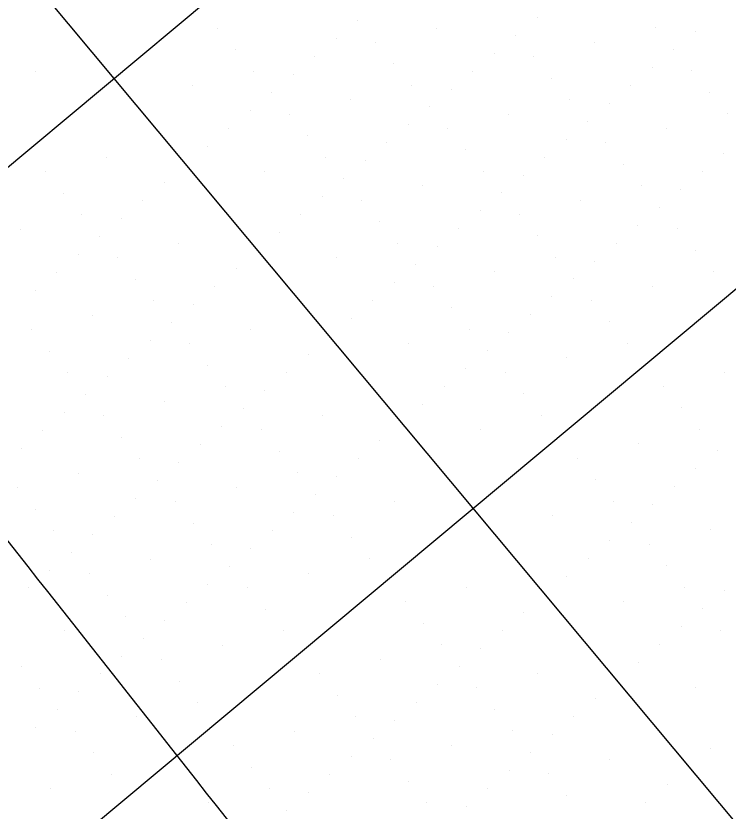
# Model space of a CAD drawing. Extents: x 2042995 to 2043795, y 305365 to 306249.
# Drawn here: x 2043516.77 to 2043542.18, y 305554.06 to 305582.45 of the extents above; entities that cross this region are included whole.
import ezdxf

# ---------------------------------------------------------------- set-up
doc = ezdxf.new("R2010")
doc.units = 0
for name, color, linetype in [('BR_CONCRETE', 7, 'Continuous'), ('BR_GRID DOTS', 7, 'Continuous'), ('BR_GRID LINES', 7, 'Continuous')]:
    doc.layers.add(name, color=color, linetype=linetype)

msp = doc.modelspace()

# ---------------------------------------------------------------- linework, layer by layer
at = {"layer": 'BR_CONCRETE'}
msp.add_spline([(2043139.109, 306017.548), (2043148.199, 306007.16), (2043160.233, 305993.368), (2043172.245, 305979.557), (2043184.234, 305965.727), (2043196.201, 305951.879), (2043208.145, 305938.012), (2043220.067, 305924.126), (2043231.966, 305910.221), (2043243.843, 305896.297), (2043255.698, 305882.355), (2043267.529, 305868.394), (2043279.339, 305854.414), (2043291.126, 305840.415), (2043302.89, 305826.398), (2043314.632, 305812.361), (2043326.352, 305798.306), (2043338.049, 305784.233), (2043349.724, 305770.14), (2043361.376, 305756.029), (2043373.005, 305741.899), (2043384.613, 305727.75), (2043396.197, 305713.582), (2043407.76, 305699.396), (2043419.299, 305685.191), (2043430.817, 305670.967), (2043442.311, 305656.724), (2043453.784, 305642.463), (2043465.234, 305628.182), (2043476.661, 305613.883), (2043488.066, 305599.566), (2043499.448, 305585.229), (2043510.808, 305570.874), (2043522.146, 305556.5), (2043533.461, 305542.107), (2043544.753, 305527.695), (2043547.219, 305524.543)], degree=3, dxfattribs=at)
at = {"layer": 'BR_GRID DOTS'}
for p, q in [((2043528.971, 305582.265), (2043528.971, 305582.265)), ((2043535.373, 305582.4), (2043535.373, 305582.4)), ((2043523.978, 305582.003), (2043523.978, 305582.003)), ((2043531.788, 305582.012), (2043531.788, 305582.012)), ((2043539.598, 305582.02), (2043539.598, 305582.02)), ((2043534.605, 305581.759), (2043534.605, 305581.759)), ((2043541.007, 305581.894), (2043541.007, 305581.894)), ((2043528.203, 305581.624), (2043528.203, 305581.624)), ((2043529.612, 305581.497), (2043529.612, 305581.497)), ((2043537.422, 305581.506), (2043537.422, 305581.506)), ((2043524.619, 305581.236), (2043524.619, 305581.236)), ((2043533.838, 305581.118), (2043533.838, 305581.118)), ((2043540.239, 305581.253), (2043540.239, 305581.253)), ((2043527.436, 305580.983), (2043527.436, 305580.983)), ((2043535.246, 305580.991), (2043535.246, 305580.991)), ((2043530.253, 305580.73), (2043530.253, 305580.73)), ((2043539.472, 305580.612), (2043539.472, 305580.612)), ((2043517.45, 305580.46), (2043517.45, 305580.46)), ((2043525.26, 305580.468), (2043525.26, 305580.468)), ((2043526.668, 305580.342), (2043526.668, 305580.342)), ((2043533.07, 305580.477), (2043533.07, 305580.477)), ((2043540.88, 305580.485), (2043540.88, 305580.485)), ((2043535.887, 305580.224), (2043535.887, 305580.224)), ((2043538.704, 305579.971), (2043538.704, 305579.971)), ((2043523.084, 305579.954), (2043523.084, 305579.954)), ((2043525.901, 305579.701), (2043525.901, 305579.701)), ((2043530.894, 305579.962), (2043530.894, 305579.962)), ((2043532.303, 305579.836), (2043532.303, 305579.836)), ((2043541.521, 305579.718), (2043541.521, 305579.718)), ((2043528.718, 305579.448), (2043528.718, 305579.448)), ((2043536.528, 305579.456), (2043536.528, 305579.456)), ((2043531.535, 305579.195), (2043531.535, 305579.195)), ((2043537.937, 305579.33), (2043537.937, 305579.33)), ((2043525.133, 305579.06), (2043525.133, 305579.06)), ((2043526.542, 305578.933), (2043526.542, 305578.933)), ((2043534.352, 305578.942), (2043534.352, 305578.942)), ((2043542.162, 305578.95), (2043542.162, 305578.95)), ((2043530.768, 305578.554), (2043530.768, 305578.554)), ((2043537.169, 305578.689), (2043537.169, 305578.689)), ((2043524.366, 305578.419), (2043524.366, 305578.419)), ((2043532.176, 305578.427), (2043532.176, 305578.427)), ((2043539.986, 305578.436), (2043539.986, 305578.436)), ((2043527.183, 305578.166), (2043527.183, 305578.166)), ((2043536.402, 305578.048), (2043536.402, 305578.048)), ((2043523.598, 305577.778), (2043523.598, 305577.778)), ((2043530, 305577.913), (2043530, 305577.913)), ((2043537.81, 305577.921), (2043537.81, 305577.921)), ((2043532.817, 305577.66), (2043532.817, 305577.66)), ((2043542.036, 305577.542), (2043542.036, 305577.542)), ((2043520.014, 305577.39), (2043520.014, 305577.39)), ((2043522.831, 305577.137), (2043522.831, 305577.137)), ((2043527.824, 305577.398), (2043527.824, 305577.398)), ((2043529.232, 305577.272), (2043529.232, 305577.272)), ((2043535.634, 305577.407), (2043535.634, 305577.407)), ((2043538.451, 305577.154), (2043538.451, 305577.154)), ((2043517.838, 305576.875), (2043517.838, 305576.875)), ((2043525.648, 305576.884), (2043525.648, 305576.884)), ((2043533.458, 305576.892), (2043533.458, 305576.892)), ((2043541.268, 305576.901), (2043541.268, 305576.901)), ((2043528.465, 305576.631), (2043528.465, 305576.631)), ((2043534.867, 305576.766), (2043534.867, 305576.766)), ((2043522.063, 305576.496), (2043522.063, 305576.496)), ((2043531.282, 305576.378), (2043531.282, 305576.378)), ((2043539.092, 305576.386), (2043539.092, 305576.386)), ((2043518.479, 305576.108), (2043518.479, 305576.108)), ((2043534.099, 305576.125), (2043534.099, 305576.125)), ((2043540.501, 305576.26), (2043540.501, 305576.26)), ((2043521.296, 305575.855), (2043521.296, 305575.855)), ((2043527.697, 305575.99), (2043527.697, 305575.99)), ((2043529.106, 305575.863), (2043529.106, 305575.863)), ((2043536.916, 305575.872), (2043536.916, 305575.872)), ((2043533.332, 305575.484), (2043533.332, 305575.484)), ((2043539.733, 305575.619), (2043539.733, 305575.619)), ((2043519.12, 305575.34), (2043519.12, 305575.34)), ((2043520.528, 305575.214), (2043520.528, 305575.214)), ((2043526.93, 305575.349), (2043526.93, 305575.349)), ((2043534.74, 305575.357), (2043534.74, 305575.357)), ((2043529.747, 305575.096), (2043529.747, 305575.096)), ((2043538.966, 305574.978), (2043538.966, 305574.978)), ((2043516.944, 305574.826), (2043516.944, 305574.826)), ((2043526.162, 305574.708), (2043526.162, 305574.708)), ((2043532.564, 305574.843), (2043532.564, 305574.843)), ((2043535.381, 305574.59), (2043535.381, 305574.59)), ((2043540.374, 305574.851), (2043540.374, 305574.851)), ((2043519.761, 305574.573), (2043519.761, 305574.573)), ((2043522.578, 305574.32), (2043522.578, 305574.32)), ((2043530.388, 305574.328), (2043530.388, 305574.328)), ((2043538.198, 305574.337), (2043538.198, 305574.337)), ((2043525.395, 305574.067), (2043525.395, 305574.067)), ((2043531.797, 305574.202), (2043531.797, 305574.202)), ((2043541.015, 305574.084), (2043541.015, 305574.084)), ((2043518.993, 305573.932), (2043518.993, 305573.932)), ((2043520.402, 305573.805), (2043520.402, 305573.805)), ((2043528.212, 305573.814), (2043528.212, 305573.814)), ((2043536.022, 305573.822), (2043536.022, 305573.822)), ((2043531.029, 305573.561), (2043531.029, 305573.561)), ((2043537.431, 305573.696), (2043537.431, 305573.696)), ((2043518.226, 305573.291), (2043518.226, 305573.291)), ((2043524.627, 305573.426), (2043524.627, 305573.426)), ((2043533.846, 305573.308), (2043533.846, 305573.308)), ((2043541.656, 305573.316), (2043541.656, 305573.316)), ((2043521.043, 305573.038), (2043521.043, 305573.038)), ((2043530.262, 305572.92), (2043530.262, 305572.92)), ((2043536.663, 305573.055), (2043536.663, 305573.055)), ((2043517.458, 305572.649), (2043517.458, 305572.649)), ((2043523.86, 305572.785), (2043523.86, 305572.785)), ((2043531.67, 305572.793), (2043531.67, 305572.793)), ((2043539.48, 305572.802), (2043539.48, 305572.802)), ((2043535.896, 305572.414), (2043535.896, 305572.414)), ((2043521.684, 305572.27), (2043521.684, 305572.27)), ((2043523.092, 305572.144), (2043523.092, 305572.144)), ((2043529.494, 305572.279), (2043529.494, 305572.279)), ((2043532.311, 305572.026), (2043532.311, 305572.026)), ((2043537.304, 305572.287), (2043537.304, 305572.287)), ((2043519.508, 305571.755), (2043519.508, 305571.755)), ((2043535.128, 305571.773), (2043535.128, 305571.773)), ((2043522.325, 305571.502), (2043522.325, 305571.502)), ((2043528.727, 305571.638), (2043528.727, 305571.638)), ((2043537.945, 305571.52), (2043537.945, 305571.52)), ((2043517.332, 305571.241), (2043517.332, 305571.241)), ((2043525.142, 305571.25), (2043525.142, 305571.25)), ((2043532.952, 305571.258), (2043532.952, 305571.258)), ((2043527.959, 305570.997), (2043527.959, 305570.997)), ((2043534.361, 305571.132), (2043534.361, 305571.132)), ((2043521.557, 305570.861), (2043521.557, 305570.861)), ((2043522.966, 305570.735), (2043522.966, 305570.735)), ((2043530.776, 305570.744), (2043530.776, 305570.744)), ((2043538.586, 305570.752), (2043538.586, 305570.752)), ((2043517.973, 305570.473), (2043517.973, 305570.473)), ((2043527.191, 305570.355), (2043527.191, 305570.355)), ((2043533.593, 305570.491), (2043533.593, 305570.491)), ((2043520.79, 305570.22), (2043520.79, 305570.22)), ((2043536.41, 305570.238), (2043536.41, 305570.238)), ((2043523.607, 305569.967), (2043523.607, 305569.967)), ((2043532.826, 305569.85), (2043532.826, 305569.85)), ((2043518.614, 305569.706), (2043518.614, 305569.706)), ((2043520.022, 305569.579), (2043520.022, 305569.579)), ((2043526.424, 305569.714), (2043526.424, 305569.714)), ((2043534.234, 305569.723), (2043534.234, 305569.723)), ((2043542.044, 305569.732), (2043542.044, 305569.732)), ((2043524.248, 305569.2), (2043524.248, 305569.2)), ((2043532.058, 305569.208), (2043532.058, 305569.208)), ((2043539.868, 305569.217), (2043539.868, 305569.217)), ((2043519.255, 305568.938), (2043519.255, 305568.938)), ((2043525.656, 305569.073), (2043525.656, 305569.073)), ((2043534.875, 305568.956), (2043534.875, 305568.956)), ((2043522.072, 305568.685), (2043522.072, 305568.685)), ((2043524.889, 305568.432), (2043524.889, 305568.432)), ((2043531.291, 305568.567), (2043531.291, 305568.567)), ((2043540.509, 305568.45), (2043540.509, 305568.45)), ((2043518.487, 305568.297), (2043518.487, 305568.297)), ((2043519.896, 305568.171), (2043519.896, 305568.171)), ((2043527.706, 305568.179), (2043527.706, 305568.179)), ((2043535.516, 305568.188), (2043535.516, 305568.188)), ((2043524.121, 305567.791), (2043524.121, 305567.791)), ((2043530.523, 305567.926), (2043530.523, 305567.926)), ((2043517.72, 305567.656), (2043517.72, 305567.656)), ((2043525.53, 305567.665), (2043525.53, 305567.665)), ((2043533.34, 305567.673), (2043533.34, 305567.673)), ((2043541.15, 305567.682), (2043541.15, 305567.682)), ((2043520.537, 305567.403), (2043520.537, 305567.403)), ((2043529.756, 305567.285), (2043529.756, 305567.285)), ((2043516.952, 305567.015), (2043516.952, 305567.015)), ((2043523.354, 305567.15), (2043523.354, 305567.15)), ((2043538.974, 305567.167), (2043538.974, 305567.167)), ((2043541.791, 305566.914), (2043541.791, 305566.914)), ((2043521.178, 305566.636), (2043521.178, 305566.636)), ((2043526.171, 305566.897), (2043526.171, 305566.897)), ((2043528.988, 305566.644), (2043528.988, 305566.644)), ((2043536.798, 305566.653), (2043536.798, 305566.653)), ((2043522.586, 305566.509), (2043522.586, 305566.509)), ((2043519.002, 305566.121), (2043519.002, 305566.121)), ((2043526.812, 305566.13), (2043526.812, 305566.13)), ((2043541.024, 305566.273), (2043541.024, 305566.273)), ((2043521.819, 305565.868), (2043521.819, 305565.868)), ((2043528.221, 305566.003), (2043528.221, 305566.003)), ((2043537.439, 305565.885), (2043537.439, 305565.885)), ((2043516.826, 305565.607), (2043516.826, 305565.607)), ((2043524.636, 305565.615), (2043524.636, 305565.615)), ((2043540.256, 305565.632), (2043540.256, 305565.632)), ((2043521.051, 305565.227), (2043521.051, 305565.227)), ((2043527.453, 305565.362), (2043527.453, 305565.362)), ((2043522.46, 305565.101), (2043522.46, 305565.101)), ((2043530.27, 305565.109), (2043530.27, 305565.109)), ((2043538.08, 305565.118), (2043538.08, 305565.118)), ((2043539.489, 305564.991), (2043539.489, 305564.991)), ((2043517.467, 305564.839), (2043517.467, 305564.839)), ((2043526.686, 305564.721), (2043526.686, 305564.721)), ((2043520.284, 305564.586), (2043520.284, 305564.586)), ((2043528.094, 305564.595), (2043528.094, 305564.595)), ((2043535.904, 305564.603), (2043535.904, 305564.603)), ((2043518.108, 305564.072), (2043518.108, 305564.072)), ((2043523.101, 305564.333), (2043523.101, 305564.333)), ((2043525.918, 305564.08), (2043525.918, 305564.08)), ((2043538.721, 305564.35), (2043538.721, 305564.35)), ((2043541.538, 305564.097), (2043541.538, 305564.097)), ((2043519.516, 305563.945), (2043519.516, 305563.945)), ((2043528.735, 305563.827), (2043528.735, 305563.827)), ((2043523.742, 305563.566), (2043523.742, 305563.566)), ((2043537.954, 305563.709), (2043537.954, 305563.709)), ((2043539.362, 305563.583), (2043539.362, 305563.583)), ((2043518.749, 305563.304), (2043518.749, 305563.304)), ((2043525.15, 305563.439), (2043525.15, 305563.439)), ((2043521.566, 305563.051), (2043521.566, 305563.051)), ((2043529.376, 305563.06), (2043529.376, 305563.06)), ((2043537.186, 305563.068), (2043537.186, 305563.068)), ((2043517.981, 305562.663), (2043517.981, 305562.663)), ((2043524.383, 305562.798), (2043524.383, 305562.798)), ((2043540.003, 305562.815), (2043540.003, 305562.815)), ((2043519.39, 305562.537), (2043519.39, 305562.537)), ((2043527.2, 305562.545), (2043527.2, 305562.545)), ((2043536.419, 305562.427), (2043536.419, 305562.427)), ((2043523.615, 305562.157), (2043523.615, 305562.157)), ((2043517.214, 305562.022), (2043517.214, 305562.022)), ((2043525.024, 305562.031), (2043525.024, 305562.031)), ((2043532.834, 305562.039), (2043532.834, 305562.039)), ((2043540.644, 305562.048), (2043540.644, 305562.048)), ((2043542.053, 305561.921), (2043542.053, 305561.921)), ((2043520.031, 305561.769), (2043520.031, 305561.769)), ((2043522.848, 305561.516), (2043522.848, 305561.516)), ((2043530.658, 305561.525), (2043530.658, 305561.525)), ((2043535.651, 305561.786), (2043535.651, 305561.786)), ((2043538.468, 305561.533), (2043538.468, 305561.533)), ((2043525.665, 305561.263), (2043525.665, 305561.263)), ((2043541.285, 305561.28), (2043541.285, 305561.28)), ((2043520.672, 305561.002), (2043520.672, 305561.002)), ((2043534.884, 305561.145), (2043534.884, 305561.145)), ((2043522.08, 305560.875), (2043522.08, 305560.875)), ((2043531.299, 305560.757), (2043531.299, 305560.757)), ((2043518.496, 305560.487), (2043518.496, 305560.487)), ((2043526.306, 305560.496), (2043526.306, 305560.496)), ((2043534.116, 305560.504), (2043534.116, 305560.504)), ((2043540.518, 305560.639), (2043540.518, 305560.639)), ((2043541.927, 305560.513), (2043541.927, 305560.513)), ((2043521.313, 305560.234), (2043521.313, 305560.234)), ((2043524.13, 305559.981), (2043524.13, 305559.981)), ((2043531.94, 305559.99), (2043531.94, 305559.99)), ((2043533.349, 305559.863), (2043533.349, 305559.863)), ((2043539.75, 305559.998), (2043539.75, 305559.998)), ((2043520.545, 305559.593), (2043520.545, 305559.593)), ((2043521.954, 305559.467), (2043521.954, 305559.467)), ((2043529.764, 305559.475), (2043529.764, 305559.475)), ((2043538.983, 305559.357), (2043538.983, 305559.357)), ((2043516.961, 305559.205), (2043516.961, 305559.205)), ((2043532.581, 305559.222), (2043532.581, 305559.222)), ((2043535.398, 305558.969), (2043535.398, 305558.969)), ((2043519.778, 305558.952), (2043519.778, 305558.952)), ((2043522.595, 305558.699), (2043522.595, 305558.699)), ((2043527.588, 305558.961), (2043527.588, 305558.961)), ((2043538.215, 305558.716), (2043538.215, 305558.716)), ((2043517.602, 305558.438), (2043517.602, 305558.438)), ((2043531.814, 305558.581), (2043531.814, 305558.581)), ((2043533.222, 305558.455), (2043533.222, 305558.455)), ((2043541.032, 305558.463), (2043541.032, 305558.463)), ((2043519.01, 305558.311), (2043519.01, 305558.311)), ((2043528.229, 305558.193), (2043528.229, 305558.193)), ((2043523.236, 305557.932), (2043523.236, 305557.932)), ((2043531.046, 305557.94), (2043531.046, 305557.94)), ((2043537.448, 305558.075), (2043537.448, 305558.075)), ((2043518.243, 305557.67), (2043518.243, 305557.67)), ((2043533.863, 305557.687), (2043533.863, 305557.687)), ((2043521.06, 305557.417), (2043521.06, 305557.417)), ((2043528.87, 305557.426), (2043528.87, 305557.426)), ((2043530.279, 305557.299), (2043530.279, 305557.299)), ((2043536.68, 305557.434), (2043536.68, 305557.434)), ((2043517.475, 305557.029), (2043517.475, 305557.029)), ((2043518.884, 305556.903), (2043518.884, 305556.903)), ((2043526.694, 305556.911), (2043526.694, 305556.911)), ((2043534.504, 305556.92), (2043534.504, 305556.92)), ((2043535.913, 305556.793), (2043535.913, 305556.793)), ((2043529.511, 305556.658), (2043529.511, 305556.658)), ((2043519.525, 305556.135), (2043519.525, 305556.135)), ((2043524.518, 305556.397), (2043524.518, 305556.397)), ((2043532.328, 305556.405), (2043532.328, 305556.405)), ((2043535.145, 305556.152), (2043535.145, 305556.152)), ((2043541.547, 305556.287), (2043541.547, 305556.287)), ((2043528.744, 305556.017), (2043528.744, 305556.017)), ((2043530.152, 305555.891), (2043530.152, 305555.891)), ((2043537.962, 305555.899), (2043537.962, 305555.899)), ((2043525.159, 305555.629), (2043525.159, 305555.629)), ((2043540.78, 305555.646), (2043540.78, 305555.646)), ((2043520.166, 305555.367), (2043520.166, 305555.367)), ((2043527.976, 305555.376), (2043527.976, 305555.376)), ((2043534.378, 305555.511), (2043534.378, 305555.511)), ((2043535.786, 305555.385), (2043535.786, 305555.385)), ((2043530.793, 305555.123), (2043530.793, 305555.123)), ((2043540.012, 305555.005), (2043540.012, 305555.005)), ((2043517.99, 305554.853), (2043517.99, 305554.853)), ((2043525.8, 305554.861), (2043525.8, 305554.861)), ((2043527.209, 305554.735), (2043527.209, 305554.735)), ((2043533.61, 305554.87), (2043533.61, 305554.87)), ((2043536.427, 305554.617), (2043536.427, 305554.617)), ((2043523.624, 305554.347), (2043523.624, 305554.347)), ((2043531.434, 305554.356), (2043531.434, 305554.356)), ((2043532.843, 305554.229), (2043532.843, 305554.229)), ((2043539.244, 305554.364), (2043539.244, 305554.364)), ((2043526.441, 305554.094), (2043526.441, 305554.094))]:
    msp.add_line(p, q, dxfattribs=at)
at = {"layer": 'BR_GRID LINES'}
for p, q in [((2043137.788, 306038.16), (2043569.411, 305521.364)), ((2043566.318, 305618.668), (2043458.865, 305528.925)), ((2043579.138, 305603.318), (2043471.686, 305513.574))]:
    msp.add_line(p, q, dxfattribs=at)

doc.saveas('drawing.dxf')
